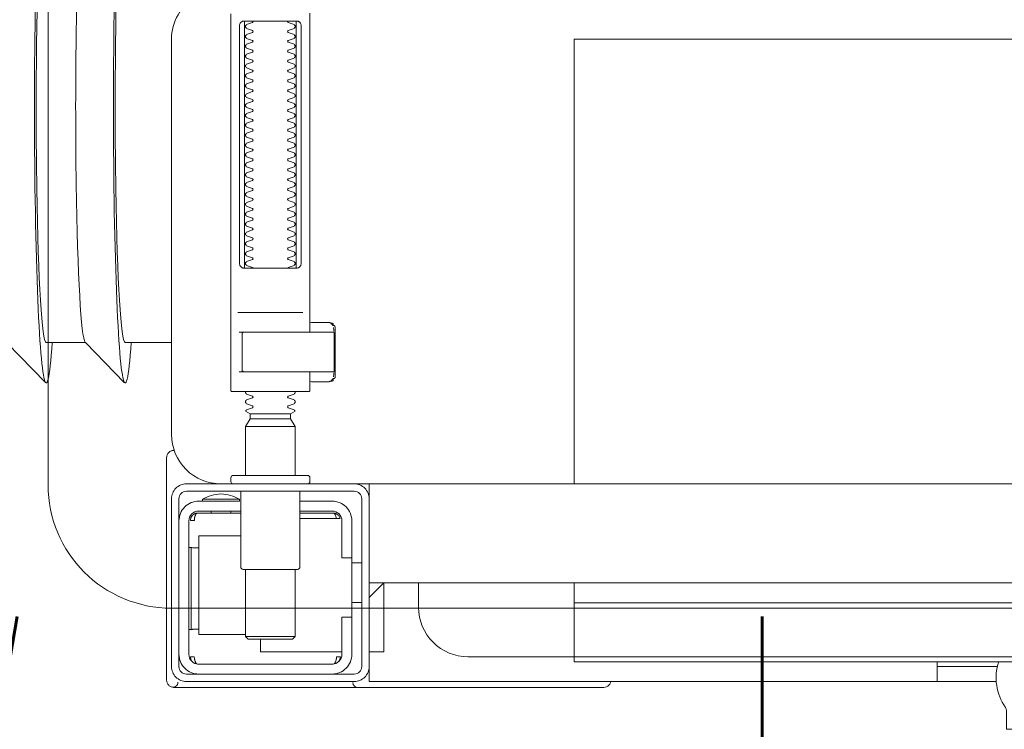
# Model space of a CAD drawing. Header units: millimetres. Extents: x 23192 to 177760, y -399809 to -79279.
# Tile 419 of 656: x 60871 to 60891, y -195447 to -195433. Entities that reach past the tile are written whole.
import ezdxf

# ---------------------------------------------------------------- set-up
doc = ezdxf.new("R2010")
doc.units = ezdxf.units.MM
doc.linetypes.add('HIDDEN2', pattern=[4.7625, 3.175, -1.5875])
doc.layers.get('0').update_dxf_attribs({"lineweight": 0})
doc.layers.add('!! 0_Istn-went', color=5, linetype='Continuous', lineweight=13)
doc.layers.add('!! wymiary osi', color=250, linetype='Continuous', lineweight=9)
doc.layers.add('!! 2_WYBURZENIA DO REMONTU', color=7, linetype='Continuous', lineweight=0, true_color=0x4d4d4d, plot=False)
doc.layers.add('!!_@ wypos sanit nd', color=7, linetype='Continuous', lineweight=0, plot=False)
doc.styles.add('ARCHETYP', font='romans.shx', dxfattribs={"height": 15})
doc.styles.add('TXT', font='simplex.shx')
doc.dimstyles.new('DIM50', dxfattribs={"dimscale": 5, "dimtxt": 2.5, "dimasz": 1.5, "dimexe": 0, "dimexo": 0, "dimgap": 0.5, "dimtad": 1, "dimdec": 4, "dimrnd": 0.5, "dimdsep": 46, "dimtxsty": 'TXT', "dimblk1": 'TICK1', "dimblk2": 'TICK1', "dimsah": 1, "dimcen": 0, "dimse1": 1, "dimse2": 1, "dimclrd": 1, "dimclre": 7, "dimclrt": 9, "dimadec": 0, "dimazin": 0, "dimtfac": 1, "dimtdec": 4, "dimtmove": 2, "dimatfit": 3, "dimldrblk": 'TICK1', "dimfxl": 1, "dimtolj": 1, "dimarcsym": 0})

# ---------------------------------------------------------------- blocks, each defined once
blk = doc.blocks.new('A$C351F644B')
for p, q in [((-20, 17.5), (20, 17.5)), ((-22.5, 2.5), (-22.5, 15))]:
    blk.add_line(p, q)
blk.add_arc((-20, 15), 2.5, 90, 180)
blk = doc.blocks.new('A$Cff2eaf8b')
for points in [[(-0.15993, -0.0325), (-0.17249, -0.0325, 0.405519), (-0.172, -0.032), (-0.172, -0.0313, 0.414214), (-0.1725, -0.0308), (-0.1875, -0.0308, 0.414214), (-0.188, -0.0313), (-0.188, -0.032, 0.405519), (-0.18751, -0.0325), (-0.19, -0.0325, -0.414214), (-0.2, -0.0225), (-0.2, 0.0575, -0.266001), (-0.19506, 0.06612)], [(-0.188, 0.06265), (-0.188, -0.01362, 0.414214), (-0.1878, -0.01382), (-0.17545, -0.01382), (-0.1722, -0.01382, 0.414214), (-0.172, -0.01362), (-0.172, -0.00982)], [(-0.18353, 0.01118, 0.182836), (-0.18364, 0.01127), (-0.18485, 0.01168, 0.050055), (-0.185, 0.01194), (-0.185, 0.01222, 0.050055), (-0.18485, 0.01248), (-0.18364, 0.01289, 0.719897), (-0.18364, 0.01327), (-0.18485, 0.01368, 0.050055), (-0.185, 0.01394), (-0.185, 0.01422, 0.050055), (-0.18485, 0.01448), (-0.18364, 0.01489, 0.719897), (-0.18364, 0.01527), (-0.18485, 0.01568, 0.050055), (-0.185, 0.01594), (-0.185, 0.01622, 0.050055), (-0.18485, 0.01648), (-0.18364, 0.01689, 0.719897), (-0.18364, 0.01727), (-0.18485, 0.01768, 0.050055), (-0.185, 0.01794), (-0.185, 0.01822, 0.050055), (-0.18485, 0.01848), (-0.18364, 0.01889, 0.719897), (-0.18364, 0.01927), (-0.18485, 0.01968, 0.050055), (-0.185, 0.01994), (-0.185, 0.02022, 0.050055), (-0.18485, 0.02048), (-0.18364, 0.02089, 0.719897), (-0.18364, 0.02127), (-0.18485, 0.02168, 0.050055), (-0.185, 0.02194), (-0.185, 0.02222, 0.050055), (-0.18485, 0.02248), (-0.18364, 0.02289, 0.719897), (-0.18364, 0.02327), (-0.18485, 0.02368, 0.050055), (-0.185, 0.02394), (-0.185, 0.02422, 0.050055), (-0.18485, 0.02448), (-0.18364, 0.02489, 0.719897), (-0.18364, 0.02527), (-0.18485, 0.02568, 0.050055), (-0.185, 0.02594), (-0.185, 0.02622, 0.050055), (-0.18485, 0.02648), (-0.18364, 0.02689, 0.719897), (-0.18364, 0.02727), (-0.18485, 0.02768, 0.050055), (-0.185, 0.02794), (-0.185, 0.02822, 0.050055), (-0.18485, 0.02848), (-0.18364, 0.02889, 0.719897), (-0.18364, 0.02927), (-0.18485, 0.02968, 0.050055), (-0.185, 0.02994), (-0.185, 0.03022, 0.050055), (-0.18485, 0.03048), (-0.18364, 0.03089, 0.719897), (-0.18364, 0.03127), (-0.18485, 0.03168, 0.050055), (-0.185, 0.03194), (-0.185, 0.03222, 0.050055), (-0.18485, 0.03248), (-0.18364, 0.03289, 0.719897), (-0.18364, 0.03327), (-0.18485, 0.03368, 0.050055), (-0.185, 0.03394), (-0.185, 0.03422, 0.050055), (-0.18485, 0.03448), (-0.18364, 0.03489, 0.719897), (-0.18364, 0.03527), (-0.18485, 0.03568, 0.050055), (-0.185, 0.03594), (-0.185, 0.03622, 0.050055), (-0.18485, 0.03648), (-0.18364, 0.03689, 0.719897), (-0.18364, 0.03727), (-0.18485, 0.03768, 0.050055), (-0.185, 0.03794), (-0.185, 0.03822, 0.050055), (-0.18485, 0.03848), (-0.18364, 0.03889, 0.719897), (-0.18364, 0.03927), (-0.18485, 0.03968, 0.050055), (-0.185, 0.03994), (-0.185, 0.04022, 0.050055), (-0.18485, 0.04048), (-0.18364, 0.04089, 0.719897), (-0.18364, 0.04127), (-0.18485, 0.04168, 0.050055), (-0.185, 0.04194), (-0.185, 0.04222, 0.050055), (-0.18485, 0.04248), (-0.18364, 0.04289, 0.719897), (-0.18364, 0.04327), (-0.18485, 0.04368, 0.050055), (-0.185, 0.04394), (-0.185, 0.04422, 0.050055), (-0.18485, 0.04448), (-0.18364, 0.04489, 0.719897), (-0.18364, 0.04527), (-0.18485, 0.04568, 0.050055), (-0.185, 0.04594), (-0.185, 0.04622, 0.050055), (-0.18485, 0.04648), (-0.18364, 0.04689, 0.719897), (-0.18364, 0.04727), (-0.18485, 0.04768, 0.050055), (-0.185, 0.04794), (-0.185, 0.04822, 0.050055), (-0.18485, 0.04848), (-0.18364, 0.04889, 0.719897), (-0.18364, 0.04927), (-0.18485, 0.04968, 0.050055), (-0.185, 0.04994), (-0.185, 0.05022, 0.050055), (-0.18485, 0.05048), (-0.18364, 0.05089, 0.719897), (-0.18364, 0.05127), (-0.18485, 0.05168, 0.050055), (-0.185, 0.05194), (-0.185, 0.05222, 0.050055), (-0.18485, 0.05248), (-0.18364, 0.05289, 0.719897), (-0.18364, 0.05327), (-0.18485, 0.05368, 0.050055), (-0.185, 0.05394), (-0.185, 0.05422, 0.050055), (-0.18485, 0.05448), (-0.18364, 0.05489, 0.719897), (-0.18364, 0.05527), (-0.18485, 0.05568, 0.050055), (-0.185, 0.05594), (-0.185, 0.05622, 0.050055), (-0.18485, 0.05648), (-0.18364, 0.05689, 0.719897), (-0.18364, 0.05727), (-0.18485, 0.05768, 0.050055), (-0.185, 0.05794), (-0.185, 0.05822, 0.050055), (-0.18485, 0.05848), (-0.18364, 0.05889, 0.719897), (-0.18364, 0.05927), (-0.18485, 0.05968, 0.050055), (-0.185, 0.05994), (-0.185, 0.06022, 0.050055), (-0.18485, 0.06048), (-0.18364, 0.06089, 0.474594), (-0.18353, 0.06118)], [(-0.17647, 0.06118, 0.474594), (-0.17636, 0.06089), (-0.17515, 0.06048, 0.050055), (-0.175, 0.06022), (-0.175, 0.05994, 0.050055), (-0.17515, 0.05968), (-0.17636, 0.05927, 0.719897), (-0.17636, 0.05889), (-0.17515, 0.05848, 0.050055), (-0.175, 0.05822), (-0.175, 0.05794, 0.050055), (-0.17515, 0.05768), (-0.17636, 0.05727, 0.719897), (-0.17636, 0.05689), (-0.17515, 0.05648, 0.050055), (-0.175, 0.05622), (-0.175, 0.05594, 0.050055), (-0.17515, 0.05568), (-0.17636, 0.05527, 0.719897), (-0.17636, 0.05489), (-0.17515, 0.05448, 0.050055), (-0.175, 0.05422), (-0.175, 0.05394, 0.050055), (-0.17515, 0.05368), (-0.17636, 0.05327, 0.719897), (-0.17636, 0.05289), (-0.17515, 0.05248, 0.050055), (-0.175, 0.05222), (-0.175, 0.05194, 0.050055), (-0.17515, 0.05168), (-0.17636, 0.05127, 0.719897), (-0.17636, 0.05089), (-0.17515, 0.05048, 0.050055), (-0.175, 0.05022), (-0.175, 0.04994, 0.050055), (-0.17515, 0.04968), (-0.17636, 0.04927, 0.719897), (-0.17636, 0.04889), (-0.17515, 0.04848, 0.050055), (-0.175, 0.04822), (-0.175, 0.04794, 0.050055), (-0.17515, 0.04768), (-0.17636, 0.04727, 0.719897), (-0.17636, 0.04689), (-0.17515, 0.04648, 0.050055), (-0.175, 0.04622), (-0.175, 0.04594, 0.050055), (-0.17515, 0.04568), (-0.17636, 0.04527, 0.719897), (-0.17636, 0.04489), (-0.17515, 0.04448, 0.050055), (-0.175, 0.04422), (-0.175, 0.04394, 0.050055), (-0.17515, 0.04368), (-0.17636, 0.04327, 0.719897), (-0.17636, 0.04289), (-0.17515, 0.04248, 0.050055), (-0.175, 0.04222), (-0.175, 0.04194, 0.050055), (-0.17515, 0.04168), (-0.17636, 0.04127, 0.719897), (-0.17636, 0.04089), (-0.17515, 0.04048, 0.050055), (-0.175, 0.04022), (-0.175, 0.03994, 0.050055), (-0.17515, 0.03968), (-0.17636, 0.03927, 0.719897), (-0.17636, 0.03889), (-0.17515, 0.03848, 0.050055), (-0.175, 0.03822), (-0.175, 0.03794, 0.050055), (-0.17515, 0.03768), (-0.17636, 0.03727, 0.719897), (-0.17636, 0.03689), (-0.17515, 0.03648, 0.050055), (-0.175, 0.03622), (-0.175, 0.03594, 0.050055), (-0.17515, 0.03568), (-0.17636, 0.03527, 0.719897), (-0.17636, 0.03489), (-0.17515, 0.03448, 0.050055), (-0.175, 0.03422), (-0.175, 0.03394, 0.050055), (-0.17515, 0.03368), (-0.17636, 0.03327, 0.719897), (-0.17636, 0.03289), (-0.17515, 0.03248, 0.050055), (-0.175, 0.03222), (-0.175, 0.03194, 0.050055), (-0.17515, 0.03168), (-0.17636, 0.03127, 0.719897), (-0.17636, 0.03089), (-0.17515, 0.03048, 0.050055), (-0.175, 0.03022), (-0.175, 0.02994, 0.050055), (-0.17515, 0.02968), (-0.17636, 0.02927, 0.719897), (-0.17636, 0.02889), (-0.17515, 0.02848, 0.050055), (-0.175, 0.02822), (-0.175, 0.02794, 0.050055), (-0.17515, 0.02768), (-0.17636, 0.02727, 0.719897), (-0.17636, 0.02689), (-0.17515, 0.02648, 0.050055), (-0.175, 0.02622), (-0.175, 0.02594, 0.050055), (-0.17515, 0.02568), (-0.17636, 0.02527, 0.719897), (-0.17636, 0.02489), (-0.17515, 0.02448, 0.050055), (-0.175, 0.02422), (-0.175, 0.02394, 0.050055), (-0.17515, 0.02368), (-0.17636, 0.02327, 0.719897), (-0.17636, 0.02289), (-0.17515, 0.02248, 0.050055), (-0.175, 0.02222), (-0.175, 0.02194, 0.050055), (-0.17515, 0.02168), (-0.17636, 0.02127, 0.719897), (-0.17636, 0.02089), (-0.17515, 0.02048, 0.050055), (-0.175, 0.02022), (-0.175, 0.01994, 0.050055), (-0.17515, 0.01968), (-0.17636, 0.01927, 0.719897), (-0.17636, 0.01889), (-0.17515, 0.01848, 0.050055), (-0.175, 0.01822), (-0.175, 0.01794, 0.050055), (-0.17515, 0.01768), (-0.17636, 0.01727, 0.719897), (-0.17636, 0.01689), (-0.17515, 0.01648, 0.050055), (-0.175, 0.01622), (-0.175, 0.01594, 0.050055), (-0.17515, 0.01568), (-0.17636, 0.01527, 0.719897), (-0.17636, 0.01489), (-0.17515, 0.01448, 0.050055), (-0.175, 0.01422), (-0.175, 0.01394, 0.050055), (-0.17515, 0.01368), (-0.17636, 0.01327, 0.719897), (-0.17636, 0.01289), (-0.17515, 0.01248, 0.050055), (-0.175, 0.01222), (-0.175, 0.01194, 0.050055), (-0.17515, 0.01168), (-0.17636, 0.01127, 0.182836), (-0.17647, 0.01118)], [(-0.1857, -0.00202), (-0.1857, -0.00962), (-0.1857, -0.00202), (-0.18567, -0.00192), (-0.18559, -0.00184), (-0.17696, -0.00182), (-0.16725, -0.00182, -0.414214), (-0.16705, -0.00202), (-0.16705, -0.00962, -0.414214), (-0.16725, -0.00982), (-0.18543, -0.00982), (-0.18553, -0.00978), (-0.1856, -0.00962)], [(-0.185, -0.01382), (-0.185, -0.01406, -0.050055), (-0.18485, -0.01432), (-0.18364, -0.01473, -0.719897), (-0.18364, -0.01511), (-0.18485, -0.01552, -0.050055), (-0.185, -0.01578), (-0.185, -0.01606, -0.050055), (-0.18485, -0.01632), (-0.18364, -0.01673, -0.719897), (-0.18364, -0.01711), (-0.18485, -0.01752, -0.050055), (-0.185, -0.01778), (-0.1841, -0.0183), (-0.1841, -0.01936), (-0.185, -0.02092), (-0.185, -0.0308)], [(-0.175, -0.01382), (-0.175, -0.01406, 0.050055), (-0.17515, -0.01432), (-0.17636, -0.01473, 0.719897), (-0.17636, -0.01511), (-0.17515, -0.01552, 0.050055), (-0.175, -0.01578), (-0.175, -0.01606, 0.050055), (-0.17515, -0.01632), (-0.17636, -0.01673, 0.719897), (-0.17636, -0.01711), (-0.17515, -0.01752, 0.050055), (-0.175, -0.01778), (-0.1759, -0.0183), (-0.1759, -0.01936), (-0.175, -0.02092), (-0.175, -0.0308)], [(-0.20011, -0.02584, 0.091301), (-0.20056, -0.02614, 0.198909), (-0.20099, -0.02721)], [(-0.19945, -0.02578, 0.170835), (-0.20011, -0.02584)], [(-0.1985, -0.04, -0.414214), (-0.1945, -0.036), (-0.18625, -0.036), (-0.18625, -0.03562), (-0.19375, -0.03562), (-0.19375, -0.036)], [(-0.18625, -0.03562, 0.119096), (-0.19, -0.03454, 0.119096), (-0.19375, -0.03562)], [(-0.186, -0.034), (-0.186, -0.0493, 0.414214), (-0.1855, -0.0498), (-0.1745, -0.0498, 0.414214), (-0.174, -0.0493), (-0.174, -0.034)], [(-0.174, -0.036), (-0.1675, -0.036, -0.414214), (-0.1635, -0.04), (-0.16353, -0.0395)], [(-0.186, -0.038), (-0.1945, -0.038, 0.414214), (-0.1965, -0.04), (-0.1965, -0.067, 0.414214), (-0.1945, -0.069), (-0.1675, -0.069, 0.414214), (-0.1655, -0.067), (-0.1655, -0.0595), (-0.1635, -0.0595), (-0.1635, -0.04)], [(-0.1635, -0.0475), (-0.1655, -0.0475), (-0.1655, -0.04, 0.414214), (-0.1675, -0.038), (-0.174, -0.038)], [(-0.1945, -0.06193), (-0.19515, -0.06194), (-0.19542, -0.06194), (-0.1956, -0.06194), (-0.19567, -0.06194, 0.116465), (-0.19589, -0.062), (-0.19601, -0.06205), (-0.19601, -0.04535), (-0.19589, -0.0454, 0.116465), (-0.19567, -0.04546), (-0.19542, -0.04546), (-0.19515, -0.04546), (-0.1945, -0.04547)], [(-0.15, -0.0525), (-0.15, -0.0575, 0.414214), (-0.14, -0.0675), (-0.11847, -0.0675), (-0.11847, -0.0525)], [(-0.1675, -0.071, 0.414214), (-0.1635, -0.067), (-0.1635, -0.0595)], [(-0.1985, -0.067, 0.414214), (-0.1945, -0.071)], [(-0.04, -0.0685), (-0.03255, -0.0685, 0.236962), (-0.03118, -0.07775, -0.154353), (-0.031, -0.07832), (-0.031, -0.08218), (0.031, -0.08218), (0.031, -0.07832, -0.154353), (0.03118, -0.07775, 0.236962), (0.03255, -0.0685), (0.04, -0.0685)], [(-0.20099, -0.0722, 0.198909), (-0.20056, -0.07326, 0.091301), (-0.20011, -0.07356)], [(-0.16237, -0.07369), (-0.1625, -0.07369), (-0.16269, -0.07369), (-0.16294, -0.07369), (-0.16323, -0.07369), (-0.16357, -0.07369), (-0.16393, -0.07369), (-0.16428, -0.07369), (-0.19771, -0.07369), (-0.19841, -0.07369), (-0.19903, -0.07369), (-0.19948, -0.07369), (-0.19961, -0.07369), (-0.19973, -0.07367), (-0.19984, -0.07365), (-0.20003, -0.07359, 0.517033), (-0.1987, -0.07266)], [(-0.1633, -0.0727, 0.412536), (-0.1623, -0.0737), (-0.11251, -0.0737), (-0.11222, -0.07367), (-0.11194, -0.07358), (-0.11168, -0.07345), (-0.11145, -0.07326), (-0.11126, -0.07304), (-0.11112, -0.07278), (-0.11104, -0.0725)]]:
    blk.add_lwpolyline(points, format="xyb")
for points in [[(-0.172, 0.06279), (-0.172, -0.00182)], [(-0.1852, 0.06018), (-0.1852, 0.01218)], [(-0.1748, 0.01218), (-0.1748, 0.06018)], [(-0.11847, -0.0325), (-0.11847, 0.0575), (0.11153, 0.0575), (0.11153, -0.0325)], [(-0.17342, 0.00218), (-0.18659, 0.00218)], [(-0.172, 0.00012), (-0.17167, 0.00018), (-0.1682, 0.00018), (-0.1681, 0.00018), (-0.16799, 0.00016), (-0.16789, 0.00007), (-0.16779, 0.00006), (-0.16762, 0.00005), (-0.16752, 0.00005), (-0.16741, 0.00003), (-0.1673, -0.00004), (-0.16725, -0.00018), (-0.16725, -0.00044), (-0.16711, -0.00046), (-0.16701, -0.0005), (-0.16693, -0.00056), (-0.16688, -0.0007), (-0.16688, -0.01094), (-0.16692, -0.01107), (-0.16701, -0.01115), (-0.16725, -0.0112), (-0.16725, -0.01147), (-0.16728, -0.01157), (-0.16735, -0.01164), (-0.16746, -0.01168), (-0.16762, -0.01169), (-0.16775, -0.0117), (-0.16789, -0.01172), (-0.16797, -0.01179), (-0.16807, -0.01182), (-0.1682, -0.01182), (-0.17167, -0.01182), (-0.172, -0.01177)], [(-0.16829, 0.00017), (-0.16772, 0.00003), (-0.16738, -0.00042)], [(-0.18633, -0.00182), (-0.17526, -0.00182), (-0.17367, -0.00182)], [(-0.16723, -0.00083), (-0.16714, -0.00136), (-0.16713, -0.00163)], [(-0.24136, -0.00387), (-0.23342, -0.00387), (-0.22548, -0.01202)], [(-0.22538, -0.00387), (-0.21743, -0.00387), (-0.2095, -0.01202)], [(-0.2, -0.00387), (-0.20939, -0.00387)], [(-0.18633, -0.00982), (-0.18551, -0.00982), (-0.18567, -0.00972), (-0.1857, -0.00962)], [(-0.16738, -0.01122), (-0.16772, -0.01167), (-0.16829, -0.01182)], [(-0.16713, -0.01002), (-0.16714, -0.01028), (-0.16723, -0.01081)], [(-0.1841, -0.0183), (-0.1759, -0.0183)], [(-0.1759, -0.01936), (-0.1841, -0.01936)], [(-0.175, -0.02092), (-0.185, -0.02092)], [(-0.20001, -0.0258), (-0.19988, -0.02576), (-0.19976, -0.02573), (-0.19963, -0.02571), (-0.19948, -0.02571)], [(-0.20099, -0.02721), (-0.20099, -0.0722)], [(-0.16, -0.0355), (-0.16, -0.0325), (0.16, -0.0325), (0.16, -0.0355)], [(-0.16, -0.0485), (-0.16, -0.0365)], [(-0.19478, -0.0384), (-0.186, -0.0384)], [(-0.192, -0.038), (-0.192, -0.0384)], [(-0.188, -0.038), (-0.188, -0.0384)], [(-0.16664, -0.0395), (-0.16666, -0.03934), (-0.16669, -0.03923), (-0.16672, -0.03912), (-0.16675, -0.03902), (-0.16679, -0.03892), (-0.16684, -0.03881), (-0.16689, -0.03872), (-0.16695, -0.03863), (-0.16702, -0.03855), (-0.1671, -0.03848), (-0.16718, -0.03843), (-0.16729, -0.0384), (-0.16718, -0.03841), (-0.16708, -0.03842), (-0.16696, -0.03845), (-0.16686, -0.03848), (-0.16677, -0.03851), (-0.16666, -0.03856), (-0.16657, -0.03861), (-0.16646, -0.03868), (-0.16636, -0.03876), (-0.16627, -0.03884), (-0.16618, -0.03894), (-0.1661, -0.03904), (-0.16603, -0.03915), (-0.16598, -0.03926), (-0.16593, -0.03938), (-0.16589, -0.0395), (-0.174, -0.0395)], [(-0.174, -0.0384), (-0.16722, -0.0384)], [(-0.185, -0.063), (-0.1945, -0.063), (-0.1945, -0.043), (-0.186, -0.043)], [(-0.19591, -0.04539), (-0.19602, -0.04539), (-0.19616, -0.04539), (-0.19632, -0.04539), (-0.1965, -0.04539)], [(-0.185, -0.0498), (-0.185, -0.06342), (-0.1845, -0.06392), (-0.1755, -0.06392), (-0.175, -0.06342), (-0.175, -0.0498)], [(-0.1615, -0.0485), (-0.1635, -0.0485)], [(0.16, -0.0555), (0.157, -0.0525), (0.16, -0.0525), (-0.16, -0.0525), (-0.157, -0.0525), (-0.16, -0.0555)], [(-0.157, -0.0525), (-0.157, -0.0665), (-0.16, -0.0665)], [(0.10602, -0.0525), (0.10602, -0.05658), (-0.11847, -0.05658)], [(-0.1615, -0.0565), (-0.1635, -0.0565)], [(-0.1965, -0.06201), (-0.19632, -0.06201), (-0.19616, -0.06201), (-0.19602, -0.06201), (-0.19591, -0.06201)], [(-0.175, -0.06342), (-0.185, -0.06342)], [(-0.182, -0.06392), (-0.182, -0.0665), (-0.1655, -0.0665)], [(-0.16636, -0.06865), (-0.16625, -0.06854), (-0.16619, -0.06847), (-0.16612, -0.06839), (-0.16606, -0.0683), (-0.16601, -0.0682), (-0.16596, -0.06811), (-0.16592, -0.06801), (-0.16589, -0.0679), (-0.16586, -0.0678), (-0.16584, -0.06769), (-0.16583, -0.06759), (-0.16583, -0.06749), (-0.16593, -0.0675), (-0.16607, -0.0675), (-0.1663, -0.0675), (-0.16641, -0.0675), (-0.16651, -0.0675), (-0.16661, -0.0675), (-0.16661, -0.0676), (-0.16662, -0.0677), (-0.16663, -0.0678), (-0.16664, -0.0679), (-0.16665, -0.068), (-0.16667, -0.06811), (-0.1667, -0.06821), (-0.16673, -0.06831), (-0.16676, -0.06841), (-0.1668, -0.06852), (-0.16685, -0.06862), (-0.1669, -0.06871), (-0.16697, -0.0688), (-0.16704, -0.06887), (-0.16712, -0.06893), (-0.16725, -0.069), (-0.19475, -0.069), (-0.19493, -0.0689), (-0.19501, -0.06882), (-0.19508, -0.06874), (-0.19513, -0.06865), (-0.19518, -0.06855), (-0.19522, -0.06846), (-0.19526, -0.06835), (-0.19529, -0.06825), (-0.19532, -0.06813), (-0.19534, -0.06803), (-0.19536, -0.06793), (-0.19537, -0.06783), (-0.19538, -0.06772), (-0.19539, -0.0676), (-0.19539, -0.0675), (-0.19617, -0.06751), (-0.19616, -0.06762), (-0.19615, -0.06772), (-0.19613, -0.06783), (-0.19611, -0.06793), (-0.19607, -0.06803), (-0.19603, -0.06813), (-0.19598, -0.06823), (-0.19593, -0.06832), (-0.19586, -0.06841), (-0.19579, -0.06849), (-0.19572, -0.06857), (-0.19563, -0.06865)], [(-0.03305, -0.0725), (-0.16, -0.0725), (-0.16, -0.0695)], [(-0.045, -0.0725), (-0.045, -0.0685)], [(-0.045, -0.0695), (-0.03283, -0.0695)]]:
    blk.add_lwpolyline(points)
for points in [[(-0.17471, 0.06118), (-0.17462, 0.06118), (-0.17454, 0.06117), (-0.17445, 0.06115), (-0.17437, 0.06113), (-0.17428, 0.06109), (-0.1742, 0.06105), (-0.17413, 0.061), (-0.17406, 0.06095), (-0.174, 0.06088), (-0.17394, 0.06081), (-0.17389, 0.06072), (-0.17384, 0.06062), (-0.17381, 0.06052), (-0.17378, 0.06041), (-0.17376, 0.06029), (-0.17376, 0.06018), (-0.17376, 0.01218), (-0.17376, 0.01206), (-0.17378, 0.01195), (-0.17381, 0.01184), (-0.17384, 0.01173), (-0.17389, 0.01164), (-0.17394, 0.01155), (-0.174, 0.01148), (-0.17406, 0.01141), (-0.17413, 0.01135), (-0.1742, 0.01131), (-0.17428, 0.01126), (-0.17437, 0.01123), (-0.17445, 0.01121), (-0.17454, 0.01119), (-0.17462, 0.01118), (-0.17471, 0.01118), (-0.18529, 0.01118), (-0.18538, 0.01118), (-0.18547, 0.01119), (-0.18555, 0.01121), (-0.18564, 0.01123), (-0.18572, 0.01126), (-0.1858, 0.01131), (-0.18587, 0.01135), (-0.18594, 0.01141), (-0.18601, 0.01148), (-0.18606, 0.01155), (-0.18612, 0.01164), (-0.18616, 0.01173), (-0.1862, 0.01184), (-0.18623, 0.01195), (-0.18624, 0.01206), (-0.18625, 0.01218), (-0.18625, 0.06018), (-0.18624, 0.06029), (-0.18623, 0.06041), (-0.1862, 0.06052), (-0.18616, 0.06062), (-0.18612, 0.06072), (-0.18606, 0.06081), (-0.18601, 0.06088), (-0.18594, 0.06095), (-0.18587, 0.061), (-0.1858, 0.06105), (-0.18572, 0.06109), (-0.18564, 0.06113), (-0.18555, 0.06115), (-0.18547, 0.06117), (-0.18538, 0.06118), (-0.18529, 0.06118)], [(-0.19467, -0.0384), (-0.19467, -0.0384), (-0.19467, -0.0384), (-0.19466, -0.0384), (-0.19466, -0.0384), (-0.19466, -0.0384), (-0.19466, -0.0384), (-0.19466, -0.0384), (-0.19466, -0.0384), (-0.19466, -0.0384), (-0.19466, -0.0384), (-0.19466, -0.0384), (-0.19466, -0.0384), (-0.19466, -0.0384), (-0.19466, -0.0384), (-0.19467, -0.0384), (-0.19467, -0.0384), (-0.19467, -0.0384), (-0.19467, -0.0384), (-0.19467, -0.0384), (-0.19468, -0.0384), (-0.19468, -0.0384), (-0.19468, -0.0384), (-0.19469, -0.0384), (-0.1947, -0.0384), (-0.19471, -0.0384), (-0.19471, -0.0384), (-0.19471, -0.0384), (-0.19471, -0.0384), (-0.19472, -0.0384), (-0.19472, -0.0384), (-0.19472, -0.0384), (-0.19472, -0.03841), (-0.19473, -0.03841), (-0.19473, -0.03841), (-0.19473, -0.03841), (-0.19473, -0.03841), (-0.19473, -0.03841), (-0.19474, -0.03841), (-0.19474, -0.03841), (-0.19474, -0.03841), (-0.19474, -0.03841), (-0.19474, -0.03841), (-0.19474, -0.03841), (-0.19475, -0.03841), (-0.19475, -0.03841), (-0.19475, -0.03841), (-0.19475, -0.03841), (-0.19476, -0.03841), (-0.19476, -0.03841), (-0.19476, -0.03841), (-0.19476, -0.03841), (-0.19477, -0.03842), (-0.19477, -0.03842), (-0.19477, -0.03842), (-0.19478, -0.03842), (-0.19479, -0.03842), (-0.19479, -0.03842), (-0.1948, -0.03843), (-0.19481, -0.03843), (-0.19481, -0.03843), (-0.19482, -0.03844), (-0.19483, -0.03844), (-0.19484, -0.03844), (-0.19484, -0.03845), (-0.19485, -0.03845), (-0.19486, -0.03845), (-0.19486, -0.03846), (-0.19487, -0.03846), (-0.19488, -0.03847), (-0.19489, -0.03847), (-0.19489, -0.03848), (-0.1949, -0.03848), (-0.19491, -0.03849), (-0.19491, -0.03849), (-0.19492, -0.0385), (-0.19493, -0.0385), (-0.19493, -0.03851), (-0.19494, -0.03851), (-0.19495, -0.03852), (-0.19495, -0.03852), (-0.19496, -0.03853), (-0.19497, -0.03854), (-0.19497, -0.03854), (-0.19498, -0.03855), (-0.19499, -0.03856), (-0.19499, -0.03856), (-0.195, -0.03857), (-0.19501, -0.03858), (-0.19501, -0.03859), (-0.19502, -0.03859), (-0.19503, -0.0386), (-0.19503, -0.03861), (-0.19504, -0.03862), (-0.19505, -0.03862), (-0.19505, -0.03863), (-0.19506, -0.03864), (-0.19507, -0.03865), (-0.19507, -0.03866), (-0.19508, -0.03867), (-0.19508, -0.03868), (-0.19509, -0.03869), (-0.1951, -0.03869), (-0.1951, -0.0387), (-0.19511, -0.03871), (-0.19511, -0.03872), (-0.19512, -0.03873), (-0.19512, -0.03874), (-0.19513, -0.03875), (-0.19514, -0.03876), (-0.19514, -0.03877), (-0.19515, -0.03878), (-0.19515, -0.03879), (-0.19516, -0.0388), (-0.19516, -0.03881), (-0.19517, -0.03882), (-0.19517, -0.03884), (-0.19518, -0.03885), (-0.19518, -0.03886), (-0.19519, -0.03887), (-0.1952, -0.03888), (-0.1952, -0.03889), (-0.19521, -0.0389), (-0.19521, -0.03891), (-0.19521, -0.03893), (-0.19522, -0.03894), (-0.19522, -0.03895), (-0.19523, -0.03896), (-0.19523, -0.03897), (-0.19524, -0.03899), (-0.19524, -0.039), (-0.19525, -0.03901), (-0.19525, -0.03902), (-0.19526, -0.03905), (-0.19527, -0.03907), (-0.19528, -0.0391), (-0.19528, -0.03912), (-0.19529, -0.03915), (-0.1953, -0.03918), (-0.19531, -0.0392), (-0.19531, -0.03923), (-0.19532, -0.03926), (-0.19532, -0.03928), (-0.19533, -0.03931), (-0.19533, -0.03933), (-0.19534, -0.03936), (-0.19534, -0.03939), (-0.19535, -0.03941), (-0.19535, -0.03944), (-0.19536, -0.03947), (-0.19536, -0.03949), (-0.19536, -0.03952), (-0.19537, -0.03955), (-0.19537, -0.03957), (-0.19537, -0.0396), (-0.19537, -0.03961), (-0.19537, -0.03962), (-0.19538, -0.03963), (-0.19538, -0.03963), (-0.19538, -0.03964), (-0.19538, -0.03965), (-0.19538, -0.03965), (-0.19538, -0.03966), (-0.19538, -0.03966), (-0.19538, -0.03967), (-0.19538, -0.03967), (-0.19538, -0.03968), (-0.19538, -0.03969), (-0.19538, -0.03969), (-0.19538, -0.0397), (-0.19538, -0.0397), (-0.19538, -0.0397), (-0.19538, -0.03971), (-0.19538, -0.03971), (-0.19538, -0.03972), (-0.19538, -0.03972), (-0.19538, -0.03972), (-0.19538, -0.03973), (-0.19538, -0.03973), (-0.19538, -0.03973), (-0.19538, -0.03974), (-0.19538, -0.03974), (-0.19538, -0.03974), (-0.19538, -0.03974), (-0.19538, -0.03975), (-0.19538, -0.03975), (-0.19538, -0.03975), (-0.19538, -0.03976), (-0.19538, -0.03976), (-0.19538, -0.03977), (-0.19538, -0.03977), (-0.19539, -0.03978), (-0.19539, -0.03978), (-0.19539, -0.03979), (-0.19539, -0.03979), (-0.19539, -0.03979), (-0.19539, -0.0398), (-0.19539, -0.0398), (-0.19539, -0.03981), (-0.19539, -0.03981), (-0.19539, -0.03982), (-0.19538, -0.03982), (-0.19538, -0.03983), (-0.19538, -0.03983), (-0.19538, -0.03984), (-0.19538, -0.03984), (-0.19538, -0.03984), (-0.19538, -0.03985), (-0.19538, -0.03986), (-0.19538, -0.03986), (-0.19538, -0.03987), (-0.19538, -0.03987), (-0.19538, -0.03987), (-0.19538, -0.03988), (-0.19538, -0.03988), (-0.19538, -0.03989), (-0.19538, -0.03989), (-0.19538, -0.03989), (-0.19538, -0.03989), (-0.19538, -0.0399), (-0.19538, -0.0399), (-0.19539, -0.0399), (-0.19539, -0.0399), (-0.19539, -0.0399), (-0.19539, -0.0399), (-0.19539, -0.0399), (-0.19539, -0.03991), (-0.1954, -0.03991), (-0.1954, -0.03991), (-0.1954, -0.03991), (-0.1954, -0.03991), (-0.1954, -0.03991), (-0.19541, -0.03991), (-0.19541, -0.03991), (-0.19542, -0.03991), (-0.19542, -0.03991), (-0.19543, -0.0399), (-0.19544, -0.0399), (-0.19545, -0.0399), (-0.19545, -0.0399), (-0.19546, -0.0399), (-0.19546, -0.0399), (-0.19547, -0.0399), (-0.19547, -0.0399), (-0.19548, -0.0399), (-0.19549, -0.0399), (-0.1955, -0.0399), (-0.1955, -0.0399), (-0.19551, -0.0399), (-0.19552, -0.0399), (-0.19553, -0.0399), (-0.19554, -0.0399), (-0.19555, -0.0399), (-0.19556, -0.0399), (-0.19557, -0.0399), (-0.19558, -0.0399), (-0.19559, -0.0399), (-0.19561, -0.0399), (-0.19564, -0.0399), (-0.19566, -0.0399), (-0.19568, -0.0399), (-0.1957, -0.0399), (-0.19574, -0.0399), (-0.19576, -0.0399), (-0.19578, -0.0399), (-0.19595, -0.0399), (-0.19596, -0.0399), (-0.19598, -0.0399), (-0.19599, -0.0399), (-0.19601, -0.0399), (-0.19602, -0.0399), (-0.19603, -0.0399), (-0.19604, -0.0399), (-0.19605, -0.0399), (-0.19606, -0.0399), (-0.19607, -0.0399), (-0.19608, -0.0399), (-0.19609, -0.0399), (-0.1961, -0.0399), (-0.19611, -0.0399), (-0.19612, -0.0399), (-0.19613, -0.03989), (-0.19614, -0.03989), (-0.19614, -0.03989), (-0.19615, -0.03989), (-0.19615, -0.03989), (-0.19615, -0.03989), (-0.19615, -0.03989), (-0.19616, -0.03989), (-0.19616, -0.03989), (-0.19616, -0.03989), (-0.19616, -0.0399), (-0.19616, -0.0399), (-0.19616, -0.0399), (-0.19616, -0.0399), (-0.19616, -0.0399), (-0.19617, -0.0399), (-0.19617, -0.03991), (-0.19617, -0.03991), (-0.19617, -0.03991), (-0.19617, -0.03991), (-0.19617, -0.03991), (-0.19617, -0.03991), (-0.19617, -0.03991), (-0.19617, -0.03991), (-0.19617, -0.03991), (-0.19617, -0.03991), (-0.19617, -0.0399), (-0.19617, -0.0399), (-0.19617, -0.0399), (-0.19617, -0.03989), (-0.19617, -0.03989), (-0.19617, -0.03989), (-0.19617, -0.03988), (-0.19617, -0.03987), (-0.19617, -0.03986), (-0.19617, -0.03985), (-0.19617, -0.03984), (-0.19617, -0.03984), (-0.19617, -0.03984), (-0.19617, -0.03983), (-0.19617, -0.03983), (-0.19617, -0.03982), (-0.19617, -0.03982), (-0.19617, -0.03981), (-0.19616, -0.0398), (-0.19616, -0.03979), (-0.19616, -0.03979), (-0.19616, -0.03978), (-0.19616, -0.03978), (-0.19616, -0.03977), (-0.19616, -0.03977), (-0.19616, -0.03977), (-0.19616, -0.03976), (-0.19616, -0.03976), (-0.19616, -0.03975), (-0.19616, -0.03975), (-0.19616, -0.03974), (-0.19616, -0.03974), (-0.19616, -0.03973), (-0.19616, -0.03973), (-0.19616, -0.03972), (-0.19616, -0.03972), (-0.19616, -0.03972), (-0.19616, -0.03972), (-0.19616, -0.03971), (-0.19616, -0.03971), (-0.19616, -0.0397), (-0.19615, -0.0397), (-0.19615, -0.0397), (-0.19615, -0.03969), (-0.19615, -0.03969), (-0.19615, -0.03968), (-0.19615, -0.03967), (-0.19615, -0.03967), (-0.19615, -0.03966), (-0.19615, -0.03966), (-0.19615, -0.03965), (-0.19615, -0.03964), (-0.19614, -0.03964), (-0.19614, -0.03963), (-0.19614, -0.03962), (-0.19614, -0.03962), (-0.19614, -0.03961), (-0.19614, -0.0396), (-0.19614, -0.03959), (-0.19613, -0.03958), (-0.19613, -0.03958), (-0.19613, -0.03957), (-0.19613, -0.03955), (-0.19612, -0.03954), (-0.19612, -0.03952), (-0.19611, -0.0395), (-0.19611, -0.03949), (-0.1961, -0.03947), (-0.1961, -0.03945), (-0.19609, -0.03944), (-0.19609, -0.03942), (-0.19608, -0.03941), (-0.19608, -0.03939), (-0.19607, -0.03937), (-0.19607, -0.03936), (-0.19606, -0.03934), (-0.19605, -0.03933), (-0.19605, -0.03931), (-0.19604, -0.0393), (-0.19603, -0.03928), (-0.19603, -0.03927), (-0.19602, -0.03925), (-0.19601, -0.03923), (-0.196, -0.03922), (-0.196, -0.0392), (-0.19599, -0.03919), (-0.19598, -0.03918), (-0.19597, -0.03916), (-0.19596, -0.03915), (-0.19596, -0.03913), (-0.19595, -0.03912), (-0.19594, -0.0391), (-0.19593, -0.03909), (-0.19592, -0.03907), (-0.19591, -0.03906), (-0.1959, -0.03905), (-0.19589, -0.03903), (-0.19588, -0.03902), (-0.19587, -0.03901), (-0.19586, -0.03899), (-0.19585, -0.03898), (-0.19584, -0.03897), (-0.19583, -0.03895), (-0.19582, -0.03894), (-0.19581, -0.03893), (-0.1958, -0.03891), (-0.19579, -0.0389), (-0.19577, -0.03889), (-0.19576, -0.03888), (-0.19575, -0.03886), (-0.19574, -0.03885), (-0.19573, -0.03884), (-0.19572, -0.03883), (-0.1957, -0.03882), (-0.19569, -0.0388), (-0.19568, -0.03879), (-0.19567, -0.03878), (-0.19565, -0.03877), (-0.19564, -0.03876), (-0.19563, -0.03875), (-0.19562, -0.03874), (-0.1956, -0.03873), (-0.19559, -0.03872), (-0.19558, -0.03871), (-0.19556, -0.0387), (-0.19555, -0.03869), (-0.19554, -0.03868), (-0.19552, -0.03867), (-0.19551, -0.03866), (-0.19549, -0.03865), (-0.19548, -0.03864), (-0.19547, -0.03863), (-0.19545, -0.03862), (-0.19544, -0.03861), (-0.19542, -0.0386), (-0.19541, -0.0386), (-0.19539, -0.03859), (-0.19538, -0.03858), (-0.19536, -0.03857), (-0.19535, -0.03856), (-0.19533, -0.03856), (-0.19532, -0.03855), (-0.1953, -0.03854), (-0.19529, -0.03853), (-0.19527, -0.03853), (-0.19526, -0.03852), (-0.19524, -0.03851), (-0.19522, -0.03851), (-0.19521, -0.0385), (-0.19519, -0.0385), (-0.19518, -0.03849), (-0.19516, -0.03848), (-0.19515, -0.03848), (-0.19513, -0.03847), (-0.19511, -0.03847), (-0.1951, -0.03846), (-0.19508, -0.03846), (-0.19506, -0.03845), (-0.19505, -0.03845), (-0.19503, -0.03845), (-0.19502, -0.03844), (-0.195, -0.03844), (-0.19498, -0.03843), (-0.19497, -0.03843), (-0.19495, -0.03843), (-0.19493, -0.03842), (-0.19492, -0.03842), (-0.19491, -0.03842), (-0.1949, -0.03842), (-0.19489, -0.03842), (-0.19488, -0.03842), (-0.19487, -0.03841), (-0.19486, -0.03841), (-0.19485, -0.03841), (-0.19484, -0.03841), (-0.19483, -0.03841), (-0.19481, -0.03841), (-0.1948, -0.03841), (-0.19479, -0.03841), (-0.19479, -0.03841), (-0.19478, -0.03841), (-0.19478, -0.0384), (-0.19477, -0.0384), (-0.19477, -0.0384), (-0.19476, -0.0384), (-0.19475, -0.0384), (-0.19474, -0.0384), (-0.19474, -0.0384), (-0.19473, -0.0384), (-0.19473, -0.0384), (-0.19471, -0.0384), (-0.19471, -0.0384), (-0.1947, -0.0384), (-0.1947, -0.0384), (-0.19469, -0.0384), (-0.19469, -0.0384), (-0.19469, -0.0384), (-0.19469, -0.0384), (-0.19468, -0.0384), (-0.19468, -0.0384), (-0.19468, -0.0384), (-0.19468, -0.0384), (-0.19467, -0.0384), (-0.19467, -0.0384), (-0.19467, -0.0384)], [(-0.11847, -0.0685), (0.11153, -0.0685), (0.11153, -0.0675), (-0.11847, -0.0675)]]:
    blk.add_lwpolyline(points, close=True)
for points in [[(-0.2, -0.0695), (-0.2, -0.0355, -0.414214), (-0.197, -0.0325), (-0.163, -0.0325, -0.414214), (-0.16, -0.0355), (-0.16, -0.0695, -0.414214), (-0.163, -0.0725), (-0.197, -0.0725, -0.414214)], [(-0.1615, -0.0355), (-0.1615, -0.0695, -0.414214), (-0.163, -0.071), (-0.197, -0.071, -0.414214), (-0.1985, -0.0695), (-0.1985, -0.0355, -0.414214), (-0.197, -0.034), (-0.163, -0.034, -0.414214)]]:
    blk.add_lwpolyline(points, format="xyb", close=True)
for centre, major_axis, ratio, start_param, end_param in [((-0.22538, 0.04363), (0, 0.0557), 0.04256, 0.705617, 3.691026), ((-0.20939, 0.04363), (0, 0.0557), 0.04256, 0.705617, 3.691026), ((-0.22538, 0.04363), (0, 0.0475), 0.04256, 0.705617, 3.141593), ((-0.21739, 0.04363), (0, 0.0475), 0.04256, 0.705617, 3.097928), ((-0.20939, 0.04363), (0, 0.0475), 0.04256, 0.705617, 3.141593), ((-0.1852, 0.06018), (0, 0.001), 0.000289, 4.712389, 6.283185), ((-0.1748, 0.06018), (0, -0.001), 0.000289, 1.570796, 3.141593), ((-0.1852, 0.01218), (0, -0.001), 0.000289, 0, 1.570796), ((-0.1748, 0.01218), (0, -0.001), 0.000289, 0, 1.570796), ((-0.16763, -0.00015), (0.000004, 0.0002), 0.133184, 0.00502, 0.005026), ((-0.16723, -0.00065), (0.000013, 0.0002), 0.223, 0.006306, 0.006351), ((-0.16763, -0.01149), (0.000004, -0.0002), 0.133184, 6.278107, 6.278112), ((-0.16723, -0.011), (0.000013, -0.0002), 0.223, 6.276731, 6.276777)]:
    blk.add_ellipse(centre, major_axis=major_axis, ratio=ratio, start_param=start_param, end_param=end_param)
blk = doc.blocks.new('TICK1')
at = {"color": 0}
for p, q in [((0, -1.4), (0, 1.4)), ((0, 0), (-1, 0))]:
    blk.add_line(p, q, dxfattribs=at)
at = {"color": 2}
blk.add_line((-1, -1), (1, 1), dxfattribs=at)
blk = doc.blocks.new('*D2759')
at = {"layer": '!! wymiary osi', "color": 1, "lineweight": -2, "transparency": 16777216}
blk.add_line((60901.047, -195422.628), (60901.047, -195581.628), dxfattribs=at)
at = {"layer": 'DEFPOINTS', "color": 0, "transparency": 16777216}
for p in [(60824.567, -195415.128), (60824.567, -195589.128), (60901.047, -195589.128)]:
    blk.add_point(p, dxfattribs=at)
at = {"layer": '!! wymiary osi', "color": 1, "lineweight": -2, "transparency": 16777216, "xscale": 7.5, "yscale": 7.5, "zscale": 7.5}
for p, rotation in [((60901.047, -195415.128), 90), ((60901.047, -195589.128), 270)]:
    blk.add_blockref('TICK1', p, dxfattribs=dict(at, rotation=rotation))
at = {"layer": '!! wymiary osi', "color": 9, "transparency": 16777216, "insert": (60892.297, -195569.266), "char_height": 12.5, "attachment_point": 5, "rotation": 90, "style": 'TXT'}
blk.add_mtext('\\A1;174', dxfattribs=at)

msp = doc.modelspace()

# ---------------------------------------------------------------- block references
at = {"layer": '!! 2_WYBURZENIA DO REMONTU', "linetype": 'HIDDEN2', "ltscale": 3, "xscale": -1, "rotation": 180}
msp.add_blockref('A$C351F644B', (60894.56735, -195427.12813), dxfattribs=at)
at = {"layer": '!!_@ wypos sanit nd', "xscale": 100, "yscale": 100, "zscale": 100}
msp.add_blockref('A$Cff2eaf8b', (60894.56735, -195438.86114), dxfattribs=at)

# ---------------------------------------------------------------- texts
at = {"layer": '!! 0_Istn-went', "style": 'ARCHETYP', "width": 0.8}
msp.add_text('Went', height=10, rotation=360, dxfattribs=at).set_placement((60863.89738, -195454.7979))

# ---------------------------------------------------------------- dimensions: what is measured, and where the dimension line sits
at = {"layer": '!! wymiary osi'}
dim = msp.add_linear_dim(base=(60901.04731, -195589.12813), p1=(60824.56735, -195415.12813), p2=(60824.56735, -195589.12813), angle=90, dimstyle='DIM50', dxfattribs=at)
dim.commit()
dim.dimension.update_dxf_attribs({"geometry": '*D2759', "text_midpoint": (60892.29731, -195569.26629), "dimtype": 160})

doc.saveas('drawing.dxf')
